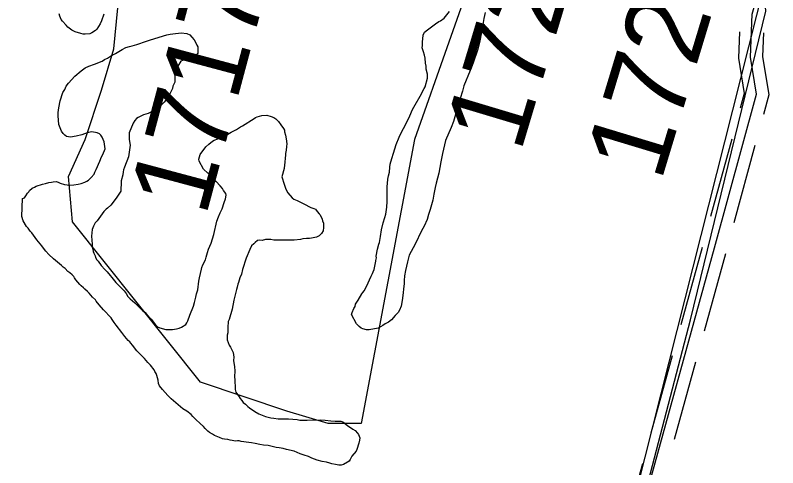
# Model space of a CAD drawing. Extents: x 3187622 to 3225504, y 800805 to 826213.
# Drawn here: x 3222155 to 3223105, y 810863 to 811427 of the extents above; entities that cross this region are included whole.
import ezdxf

# ---------------------------------------------------------------- set-up
doc = ezdxf.new("R2010")
doc.units = 0
for name, color, linetype in [('V-DTCH-CNTR', 7, 'Continuous'), ('V-ROAD-CNTR', 7, 'Continuous'), ('V-SITE-VEGE', 7, 'Continuous'), ('V-SURV-IDEN', 7, 'Continuous'), ('V-TOPO-SHOR', 7, 'Continuous')]:
    doc.layers.add(name, color=color, linetype=linetype)

msp = doc.modelspace()

# ---------------------------------------------------------------- linework, layer by layer
at = {"layer": 'V-DTCH-CNTR'}
msp.add_lwpolyline([(3221739.35, 806186.5), (3221824.96, 806519.64), (3221980.27, 807136.12), (3222146.02, 807765.55), (3222299.02, 808351.53), (3222472.49, 809012.1), (3222614.87, 809593.35), (3222761.49, 810154.24), (3222878.37, 810596.64), (3222995.93, 811047.26), (3223089.83, 811432.17), (3223083.27, 811516.62)], dxfattribs=at)
at = {"layer": 'V-ROAD-CNTR'}
for points in [[(3222713.24, 809964.95), (3222777.21, 810195.56), (3222862.22, 810513.89), (3222933.19, 810801.37), (3223025.95, 811137.37), (3223078.09, 811328.65), (3223070.76, 811374.79), (3223072.64, 811428.41), (3223103.98, 811538.09), (3223099.27, 811596.11), (3223080.45, 811615.67), (3223005.98, 811638.02), (3222982.63, 811649.69), (3222977.09, 811674.88), (3222996.66, 811746.83), (3223023.08, 811891.67), (3223025.09, 811968.32)], [(3223056.86, 811406.49), (3223055.72, 811373.87), (3223062.77, 811329.48), (3223057.81, 811311.29)], [(3223086.84, 811405.44), (3223085.8, 811375.72), (3223093.41, 811327.82), (3223086.75, 811303.4)], [(3223047.29, 811272.69), (3223020.99, 811176.21)], [(3223076.24, 811264.8), (3223049.94, 811168.32)], [(3223010.48, 811137.67), (3222983.86, 811041.28)], [(3223039.39, 811129.69), (3223012.78, 811033.29)], [(3222973.22, 811002.72), (3222946.6, 810906.33)], [(3223002.14, 810994.74), (3222975.52, 810898.34)], [(3222935.96, 810867.77), (3222918.67, 810805.16), (3222910.17, 810770.74)]]:
    msp.add_lwpolyline(points, dxfattribs=at)
at = {"layer": 'V-SITE-VEGE'}
for points in [[(3222264.97, 811428.42), (3222262.15, 811420.11), (3222260.75, 811416.3), (3222256.55, 811409.72), (3222254.81, 811407.99), (3222250.28, 811405.23), (3222247.85, 811404.21), (3222241.95, 811403.54), (3222239.52, 811403.55), (3222236.4, 811404.26), (3222229.47, 811406.37), (3222225.31, 811408.47), (3222220.47, 811412.31), (3222218.05, 811414.76), (3222213.56, 811419.98), (3222212.19, 811422.07), (3222210.47, 811425.89), (3222209.44, 811429.02)], [(3222643.7, 811296.55), (3222646.15, 811301.75), (3222649.66, 811309.71), (3222653.15, 811315.6), (3222659.1, 811326.33), (3222664.01, 811335.68), (3222665.4, 811337.75), (3222668.23, 811348.85), (3222668.25, 811353.7), (3222666.89, 811359.96), (3222666.56, 811363.78), (3222665.89, 811367.59), (3222665.56, 811373.5), (3222664.54, 811377.32), (3222663.17, 811381.49), (3222661.81, 811386.35), (3222662.17, 811389.48), (3222662.19, 811393.64), (3222662.92, 811402.32), (3222664.67, 811406.12), (3222668.16, 811408.89), (3222678.26, 811416.47), (3222682.43, 811419.23), (3222684.52, 811420.27), (3222689.05, 811423.71), (3222695.68, 811431.67)], [(3222740.1, 811430.77), (3222738.33, 811423.14)], [(3222738.33, 811423.14), (3222736.89, 811413.08), (3222735.47, 811406.15), (3222733.69, 811395.4), (3222730.87, 811385), (3222725.23, 811367.67), (3222722.77, 811361.09), (3222721.37, 811358.32), (3222713.65, 811339.27), (3222711.89, 811332.68), (3222706.25, 811314.31), (3222703.42, 811303.57), (3222700.61, 811294.9), (3222697.8, 811287.28), (3222690.78, 811271), (3222689.37, 811265.8), (3222687.23, 811254.71), (3222684.76, 811244.31), (3222682.27, 811230.09), (3222679.09, 811217.95), (3222678.02, 811212.41), (3222676.25, 811204.08), (3222675.17, 811196.45), (3222671.65, 811185.02), (3222669.54, 811178.78), (3222667.77, 811172.54), (3222664.27, 811164.23), (3222660.77, 811158.34), (3222653.06, 811141.72), (3222647.81, 811132.72), (3222645.36, 811127.87), (3222644.65, 811124.75), (3222643.24, 811119.56), (3222640.76, 811108.81), (3222639.69, 811102.22), (3222639.32, 811096.32), (3222639.3, 811092.5), (3222638.58, 811086.26), (3222637.86, 811081.06), (3222636.77, 811071.34), (3222635.35, 811064.41), (3222633.6, 811059.56), (3222631.85, 811056.79), (3222628.01, 811052.64), (3222623.48, 811047.46), (3222619.64, 811044.35), (3222615.47, 811042.29), (3222612.68, 811040.22), (3222606.77, 811037.12), (3222595.66, 811035.09), (3222592.53, 811035.1), (3222587.68, 811036.17), (3222585.6, 811037.22), (3222583.18, 811038.96), (3222581.45, 811040.71), (3222580.07, 811042.45), (3222573.53, 811053.93), (3222574.58, 811056.7), (3222576.69, 811061.55), (3222578.09, 811063.97), (3222578.79, 811067.1), (3222581.94, 811071.94), (3222586.49, 811079.9), (3222587.89, 811081.63), (3222589.28, 811083.71), (3222592.43, 811088.9), (3222598.04, 811102.06), (3222599.79, 811105.18), (3222600.49, 811107.26), (3222601.9, 811110.02), (3222602.97, 811116.27), (3222604.03, 811120.77), (3222604.03, 811121.47), (3222604.74, 811124.94), (3222604.4, 811127.02), (3222606.18, 811135.69), (3222607.59, 811141.93), (3222608.64, 811144.01), (3222609.72, 811151.29), (3222611.14, 811159.61), (3222613.27, 811168.28), (3222615.38, 811174.86), (3222616.44, 811179.02), (3222617.87, 811188.04), (3222618.25, 811194.98), (3222617.92, 811199.49), (3222617.94, 811204.35), (3222617.99, 811213.72), (3222618.35, 811217.54), (3222619.07, 811222.74), (3222619.78, 811226.9), (3222620.84, 811231.41), (3222621.57, 811237.65), (3222621.93, 811241.47), (3222624.04, 811248.4), (3222625.81, 811255.33), (3222629.33, 811266.08), (3222633.19, 811275.08), (3222634.24, 811278.2), (3222638.45, 811286.16), (3222643.7, 811296.55)], [(3222163.17, 811176.23), (3222163.97, 811198.79), (3222166.4, 811199.47), (3222168.15, 811202.24), (3222170.25, 811205.35), (3222171.64, 811207.08), (3222172.69, 811208.81), (3222175.83, 811211.57), (3222178.95, 811212.95), (3222181.04, 811213.98), (3222188.69, 811216.72), (3222192.51, 811217.4), (3222196.68, 811218.77), (3222200.16, 811219.1), (3222202.24, 811219.44), (3222205.71, 811219.76), (3222208.48, 811219.06), (3222210.91, 811218.01), (3222216.11, 811216.25), (3222222.7, 811215.52), (3222227.91, 811215.85), (3222233.11, 811216.52), (3222236.94, 811217.54), (3222241.46, 811219.26), (3222243.89, 811220.29), (3222245.98, 811221.67), (3222249.46, 811224.77), (3222252.95, 811228.92), (3222254, 811231.69), (3222255.76, 811234.81), (3222260.31, 811245.2), (3222262.43, 811250.74), (3222263.82, 811253.51), (3222266.63, 811260.44), (3222265.63, 811269.47), (3222262.88, 811275.03), (3222261.5, 811277.47), (3222259.78, 811279.21), (3222256.66, 811280.62), (3222250.07, 811281.69), (3222246.25, 811281.01), (3222241.04, 811279.3), (3222237.56, 811278.27), (3222230.61, 811276.57), (3222223.66, 811275.21), (3222218.46, 811275.93), (3222216.39, 811277.67), (3222214.31, 811279.77), (3222212.59, 811282.55), (3222209.16, 811290.9), (3222208.49, 811296.45), (3222208.17, 811301.66), (3222208.19, 811305.82), (3222208.91, 811311.72), (3222210.68, 811320.39), (3222214.2, 811330.78), (3222216.65, 811334.59), (3222218.4, 811338.75), (3222221.19, 811342.55), (3222229.22, 811351.19), (3222236.88, 811357.75), (3222242.1, 811361.55), (3222246.28, 811363.61), (3222253.58, 811366), (3222262.96, 811370.13), (3222266.1, 811371.85), (3222269.58, 811373.57), (3222273.41, 811375.98), (3222279.67, 811379.42), (3222288.02, 811384.59), (3222292.54, 811387), (3222297.06, 811388.36), (3222300.54, 811389.04), (3222306.44, 811390.75), (3222309.92, 811392.12), (3222314.78, 811393.49), (3222323.48, 811396.57), (3222343.63, 811402.73), (3222347.8, 811403.41), (3222350.93, 811404.08), (3222361.35, 811405.42), (3222368.63, 811404.35), (3222372.09, 811402.6), (3222374.85, 811399.81), (3222377.62, 811396.68), (3222380.37, 811391.8), (3222381.06, 811389.72), (3222382.08, 811387.63), (3222382.05, 811380), (3222380.31, 811377.57), (3222377.87, 811375.85), (3222369.87, 811372.76), (3222365.35, 811371.74), (3222361.18, 811370.02), (3222355.94, 811361.72), (3222354.54, 811359.3), (3222353.48, 811354.44), (3222353.46, 811351.67), (3222353.79, 811348.2), (3222353.43, 811343.69), (3222351.32, 811338.83)], [(3222351.32, 811338.83), (3222350.62, 811336.06), (3222349.21, 811332.6), (3222347.11, 811328.44), (3222344.66, 811324.29), (3222343.27, 811322.56), (3222340.47, 811318.76), (3222332.46, 811311.16), (3222330.37, 811309.43), (3222327.93, 811308.05), (3222325.84, 811307.02), (3222323.06, 811305.99), (3222320.28, 811304.62), (3222314.37, 811302.91), (3222311.24, 811301.54), (3222307.76, 811299.82), (3222306.02, 811298.44), (3222303.93, 811296.02), (3222301.83, 811292.56), (3222296.92, 811280.78), (3222296.9, 811277.66), (3222296.88, 811272.1), (3222297.89, 811265.16), (3222296.08, 811250.59), (3222290.82, 811237.77), (3222289.77, 811234.31), (3222289.41, 811231.88), (3222288.69, 811228.41), (3222286.93, 811220.78), (3222286.91, 811216.96), (3222286.53, 811210.72), (3222286.17, 811207.95), (3222284.77, 811205.18), (3222280.58, 811198.95), (3222273.95, 811190.3), (3222269.77, 811186.85), (3222268.03, 811185.47), (3222265.24, 811182.71), (3222256.85, 811170.94), (3222254.41, 811168.18), (3222252.31, 811164.02), (3222250.56, 811159.87), (3222249.83, 811151.89), (3222250.82, 811141.82), (3222250.8, 811138), (3222251.49, 811135.57), (3222251.82, 811132.44), (3222252.5, 811130.36), (3222254.22, 811127.23), (3222254.91, 811125.14), (3222256.63, 811122.35), (3222258.01, 811120.62), (3222261.8, 811115.04), (3222266.29, 811110.17), (3222269.4, 811107.38), (3222273.2, 811102.85), (3222274.93, 811100.41), (3222276.65, 811097.97), (3222280.1, 811093.79), (3222282.87, 811091), (3222290.47, 811083.68), (3222292.88, 811080.2), (3222294.95, 811076.72), (3222298.06, 811073.58), (3222303.94, 811068.7), (3222308.77, 811063.81), (3222313.26, 811059.28), (3222316.72, 811056.49), (3222318.79, 811054.05), (3222324.31, 811048.13)], [(3222324.31, 811048.13), (3222329.49, 811041.16), (3222331.91, 811038.72), (3222335.03, 811037.32), (3222342.31, 811035.55), (3222350.64, 811035.51), (3222355.5, 811036.18), (3222358.97, 811037.21), (3222361.75, 811038.24), (3222367.32, 811041.68), (3222368.72, 811043.76), (3222369.77, 811046.18), (3222372.23, 811053.11), (3222376.79, 811064.54), (3222378.2, 811069.05), (3222379.62, 811075.64), (3222380.68, 811079.8), (3222382.44, 811085), (3222383.53, 811095.75), (3222384.25, 811099.91), (3222386.72, 811110.66), (3222387.08, 811112.74), (3222388.48, 811115.86), (3222391.64, 811122.44), (3222392.69, 811125.55), (3222394.11, 811131.45), (3222395.51, 811135.61), (3222398.67, 811143.23), (3222402.19, 811153.97), (3222406.09, 811170.61), (3222407.85, 811175.81), (3222409.95, 811181), (3222412.4, 811185.85), (3222415.21, 811193.82), (3222416.62, 811198.33), (3222417.69, 811202.83), (3222417, 811204.92), (3222414.24, 811208.75), (3222412.86, 811211.19), (3222410.1, 811214.33), (3222404.92, 811219.9), (3222401.12, 811224.77), (3222399.06, 811227.21), (3222397.33, 811228.61), (3222394.91, 811230.36), (3222389.37, 811235.24), (3222383.87, 811245.33), (3222383.53, 811247.76), (3222385.29, 811253.65), (3222392.28, 811262.99), (3222395.76, 811266.45), (3222400.64, 811270.24), (3222402.73, 811271.27), (3222411.77, 811274.7), (3222419.77, 811278.83), (3222423.94, 811281.24), (3222430.55, 811284.68), (3222435.43, 811288.13), (3222437.86, 811289.51), (3222452.48, 811298.46), (3222454.22, 811299.49), (3222456.31, 811300.53), (3222461.87, 811302.24), (3222468.12, 811302.56), (3222473.66, 811301.14), (3222477.13, 811299.74), (3222479.54, 811297.99), (3222482.66, 811294.85), (3222485.76, 811290.68), (3222488.86, 811286.15), (3222490.24, 811283.72), (3222490.23, 811281.63), (3222491.26, 811277.81), (3222492.27, 811272.95), (3222493.29, 811267.04), (3222492.58, 811263.58), (3222492.21, 811259.07), (3222491.5, 811254.9), (3222491.49, 811252.47), (3222491.13, 811249.35), (3222490.75, 811243.8), (3222490.39, 811240.68), (3222489.68, 811236.17), (3222486.85, 811225.77), (3222489.94, 811216.39), (3222491.99, 811210.48), (3222494.4, 811205.61), (3222499.58, 811199.34), (3222501.65, 811197.94), (3222506.16, 811196.18), (3222509.27, 811194.44), (3222514.46, 811191.98), (3222523.12, 811187.43), (3222526.59, 811186.37), (3222528.66, 811185.32), (3222531.08, 811182.54), (3222533.5, 811179.4), (3222534.53, 811178.36), (3222537.29, 811173.14), (3222537.62, 811171.05), (3222538.65, 811167.93)], [(3222553.59, 810866.96), (3222549.08, 810868.02), (3222546.65, 810868.73), (3222542.5, 810870.14), (3222537.29, 810870.85), (3222531.06, 810872.61), (3222524.13, 810875.08), (3222519.97, 810877.18), (3222514.77, 810878.59), (3222512.35, 810879.64), (3222509.92, 810880.34), (3222502.3, 810883.51), (3222492.59, 810885.63), (3222488.43, 810887.04), (3222483.58, 810887.76), (3222479.76, 810888.47), (3222470.06, 810890.59), (3222464.16, 810891.31), (3222459.65, 810892.03), (3222453.75, 810893.1), (3222448.9, 810894.16), (3222445.78, 810894.52), (3222436.07, 810895.95), (3222433.64, 810896.66), (3222431.56, 810896.67), (3222429.48, 810895.98), (3222422.54, 810897.4), (3222419.77, 810898.11), (3222415.6, 810898.48), (3222412.83, 810899.18), (3222409.37, 810900.59), (3222403.13, 810903.39), (3222400.36, 810904.79), (3222396.9, 810906.89), (3222394.83, 810908.63), (3222391.37, 810911.78), (3222389.3, 810914.56), (3222385.15, 810918.05), (3222379.97, 810923.28), (3222376.17, 810926.77), (3222373.75, 810929.21), (3222368.56, 810933.4), (3222363.72, 810936.54), (3222348.85, 810949.1), (3222344.71, 810953.29), (3222338.15, 810960.6), (3222334.7, 810965.13), (3222333.32, 810967.92), (3222332.65, 810972.08), (3222331.97, 810975.21), (3222331.28, 810977.99), (3222330.25, 810980.42), (3222328.88, 810983.21), (3222327.85, 810984.95), (3222323.36, 810990.87), (3222319.91, 810994.35), (3222315.77, 810999.23), (3222312.66, 811002.71), (3222306.44, 811008.99), (3222300.92, 811015.96), (3222298.85, 811018.4), (3222297.47, 811020.14), (3222295.39, 811021.88), (3222291.25, 811026.76), (3222287.45, 811031.64), (3222280.56, 811040.69), (3222278.14, 811044.17), (3222275.73, 811048), (3222274.35, 811049.74), (3222264.68, 811059.85), (3222259.5, 811066.12), (3222255.7, 811070.65), (3222254.67, 811072.39), (3222251.21, 811075.53), (3222246.73, 811080.76), (3222244.65, 811082.85), (3222241.54, 811085.64), (3222239.81, 811087.38), (3222237.05, 811089.82), (3222235.32, 811091.57), (3222230.49, 811097.49), (3222228.77, 811099.93), (3222227.73, 811101.67), (3222225.66, 811103.41), (3222222.89, 811105.85), (3222220.47, 811107.6), (3222217.02, 811111.43), (3222214.6, 811113.18), (3222212.52, 811115.27), (3222202.5, 811123.65), (3222196.62, 811128.88), (3222192.82, 811133.06), (3222191.1, 811135.15), (3222187.99, 811139.68), (3222181.78, 811146.99), (3222175.57, 811155.7), (3222173.5, 811158.14), (3222170.74, 811161.62), (3222168.67, 811163.71), (3222164.88, 811170.67), (3222163.17, 811176.23)], [(3222538.65, 811167.93), (3222538.64, 811165.84), (3222538.97, 811162.37), (3222538.26, 811158.21), (3222536.16, 811155.09), (3222533.37, 811151.98), (3222529.89, 811150.61), (3222523.99, 811149.25), (3222521.56, 811148.91), (3222517.74, 811148.93), (3222513.23, 811148.26), (3222510.1, 811147.58), (3222502.11, 811146.57), (3222476.78, 811146.69), (3222473.31, 811147.4), (3222469.84, 811147.76), (3222466.71, 811147.43), (3222462.54, 811146.41), (3222459.42, 811146.77), (3222456.65, 811146.43), (3222453.86, 811144.02), (3222452.11, 811142.29), (3222448.98, 811139.87), (3222447.22, 811135.02), (3222442.66, 811124.29), (3222437.74, 811110.08), (3222436.67, 811104.53), (3222434.57, 811099.68), (3222432.81, 811094.14), (3222432.1, 811091.71), (3222431.39, 811088.24), (3222430.34, 811085.12), (3222428.92, 811078.54), (3222427.15, 811071.95), (3222425.02, 811060.85), (3222421.15, 811048.03), (3222420.09, 811045.26), (3222420.08, 811043.18), (3222419.72, 811040.06), (3222419.68, 811031.03), (3222418.97, 811028.26), (3222418.61, 811024.45), (3222418.6, 811022.36), (3222421.34, 811015.76), (3222423.07, 811013.32), (3222424.79, 811010.19), (3222426.16, 811006.71), (3222426.84, 811003.93), (3222427.18, 811000.81), (3222426.81, 810996.64), (3222427.82, 810989), (3222428.14, 810983.8), (3222428.11, 810976.51), (3222428.43, 810972.69), (3222428.42, 810968.87), (3222428.75, 810965.4), (3222428.73, 810960.54), (3222429.75, 810957.41), (3222433.89, 810951.49), (3222434.92, 810949.41), (3222436.99, 810946.97), (3222438.72, 810944.53), (3222441.48, 810942.44), (3222444.59, 810939.3), (3222446.67, 810937.55), (3222453.24, 810933.01), (3222458.09, 810930.21), (3222466.75, 810927.05), (3222473.34, 810925.28), (3222476.81, 810924.92), (3222482.35, 810923.85), (3222488.25, 810924.18), (3222495.2, 810924.14), (3222500.75, 810923.43), (3222505.95, 810923.05), (3222509.42, 810922.34), (3222518.44, 810922.3), (3222535.1, 810922.57), (3222541, 810922.2), (3222547.94, 810921.47), (3222553.49, 810921.1), (3222560.43, 810921.07), (3222562.86, 810920.36), (3222568.73, 810915.83), (3222575.31, 810911.28), (3222578.08, 810909.54), (3222581.18, 810906.05), (3222582.22, 810904.31), (3222583.93, 810900.14), (3222583.57, 810897.36), (3222582.86, 810893.55), (3222580.4, 810885.58), (3222579.35, 810883.5), (3222574.11, 810877.28), (3222572.01, 810873.12), (3222570.61, 810871.05), (3222568.87, 810870.01), (3222563.66, 810867.26), (3222560.87, 810866.23), (3222557.75, 810866.25), (3222553.59, 810866.96)]]:
    msp.add_lwpolyline(points, dxfattribs=at)
at = {"layer": 'V-TOPO-SHOR'}
for points in [[(3222780.56, 811636.7), (3222652.27, 811272.35), (3222585.56, 810918.26), (3222544.5, 810918.26), (3222493.19, 810933.65), (3222385.42, 810969.57), (3222226.33, 811169.71), (3222221.2, 811226.16), (3222241.73, 811272.35), (3222262.26, 811333.93), (3222277.65, 811385.25), (3222282.78, 811436.56)], [(3221353.94, 809347.94), (3221477.1, 809276.09), (3222477.79, 809075.96), (3222780.56, 810246), (3223088.47, 811467.35)]]:
    msp.add_lwpolyline(points, dxfattribs=at)

# ---------------------------------------------------------------- texts
at = {"layer": 'V-SURV-IDEN'}
for s, rotation, p in [('1721+20.9', 73.2946, (3222784.11, 811254.64)), ('1723+30.8', 73.15139, (3222958.98, 811218.25)), ('1717+08.9', 75.02623, (3222391.97, 811174.59))]:
    msp.add_text(s, height=100, rotation=rotation, dxfattribs=at).set_placement(p)

doc.saveas('drawing.dxf')
